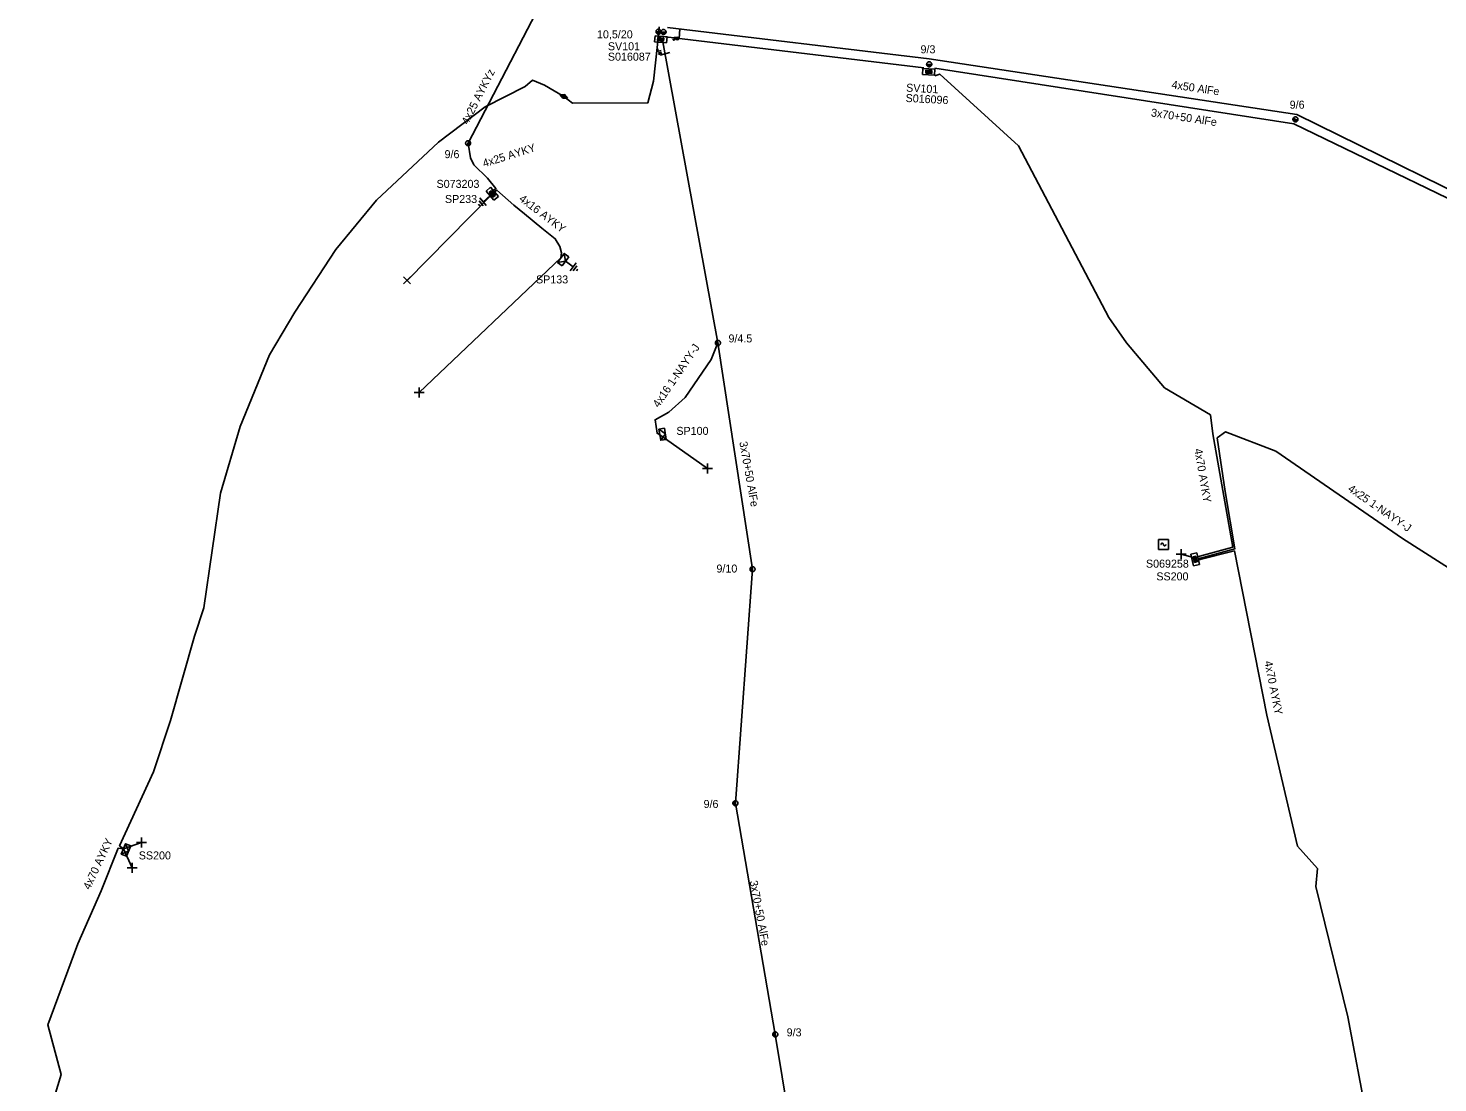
# Model space of a CAD drawing. Extents: x -717562 to -713845, y -1151196 to -1143903.
# Drawn here: x -717055.7 to -716879.6, y -1145198.5 to -1145066.7 of the extents above; entities that cross this region are included whole.
import ezdxf

# ---------------------------------------------------------------- set-up
doc = ezdxf.new("R2010")
doc.units = 0
for name, color, linetype in [('Vrstva 1', 7, 'Continuous'), ('Vrstva 12', 7, 'Continuous'), ('Vrstva 13', 7, 'Continuous'), ('Vrstva 14', 7, 'Continuous'), ('Vrstva 15', 7, 'Continuous'), ('Vrstva 18', 7, 'Continuous'), ('Vrstva 19', 7, 'Continuous'), ('Vrstva 2', 7, 'Continuous'), ('Vrstva 28', 7, 'Continuous'), ('Vrstva 29', 7, 'Continuous'), ('Vrstva 30', 7, 'Continuous'), ('Vrstva 31', 7, 'Continuous'), ('Vrstva 33', 7, 'Continuous'), ('Vrstva 34', 7, 'Continuous'), ('Vrstva 4', 7, 'Continuous'), ('Vrstva 5', 7, 'Continuous'), ('Vrstva 52', 7, 'Continuous'), ('Vrstva 53', 7, 'Continuous'), ('Vrstva 54', 7, 'Continuous'), ('Vrstva 59', 7, 'Continuous'), ('Vrstva 6', 7, 'Continuous'), ('Vrstva 8', 7, 'Continuous'), ('Vrstva 9', 7, 'Continuous')]:
    doc.layers.add(name, color=color, linetype=linetype)

# ---------------------------------------------------------------- blocks, each defined once
blk = doc.blocks.new('NN440')
at = {"layer": 'Vrstva 2'}
for points in [[(0.63, 0), (0.63, 0.06), (0.62, 0.13), (0.6, 0.19), (0.58, 0.25), (0.55, 0.31), (0.51, 0.37), (0.47, 0.42), (0.42, 0.46), (0.37, 0.51), (0.32, 0.54), (0.26, 0.57), (0.2, 0.59), (0.13, 0.61), (0.07, 0.62), (0, 0.63), (-0.06, 0.62), (-0.13, 0.61), (-0.19, 0.59), (-0.26, 0.57), (-0.31, 0.54), (-0.37, 0.51), (-0.42, 0.46), (-0.47, 0.42), (-0.51, 0.37), (-0.54, 0.31), (-0.57, 0.25), (-0.6, 0.19), (-0.62, 0.13), (-0.63, 0.06), (-0.63, 0), (-0.63, -0.07), (-0.62, -0.14), (-0.6, -0.2), (-0.57, -0.26), (-0.54, -0.32), (-0.51, -0.37), (-0.47, -0.43), (-0.42, -0.47), (-0.37, -0.51), (-0.31, -0.55), (-0.26, -0.58), (-0.19, -0.6), (-0.13, -0.62), (-0.06, -0.63), (0, -0.63), (0.07, -0.63), (0.13, -0.62), (0.2, -0.6), (0.26, -0.58), (0.32, -0.55), (0.37, -0.51), (0.42, -0.47), (0.47, -0.43), (0.51, -0.37), (0.55, -0.32), (0.58, -0.26), (0.6, -0.2), (0.62, -0.14), (0.63, -0.07), (0.63, 0)], [(-0.63, 0), (0.63, 0)], [(-0.6, -0.18), (0.57, -0.18)], [(-0.51, -0.32), (0.5, -0.32)], [(-0.37, -0.47), (0.35, -0.47)]]:
    blk.add_lwpolyline(points, dxfattribs=at)
blk = doc.blocks.new('NN450')
at = {"layer": 'Vrstva 2'}
for points in [[(0, 0), (0, 0.07), (-0.01, 0.13), (-0.03, 0.19), (-0.05, 0.25), (-0.08, 0.31), (-0.12, 0.37), (-0.16, 0.42), (-0.21, 0.46), (-0.26, 0.51), (-0.31, 0.54), (-0.37, 0.57), (-0.43, 0.59), (-0.5, 0.61), (-0.56, 0.62), (-0.63, 0.62), (-0.69, 0.62), (-0.75, 0.61), (-0.82, 0.59), (-0.88, 0.57), (-0.94, 0.54), (-0.99, 0.51), (-1.04, 0.46), (-1.09, 0.42), (-1.13, 0.37), (-1.17, 0.31), (-1.2, 0.25), (-1.22, 0.19), (-1.24, 0.13), (-1.25, 0.07), (-1.25, 0), (-1.25, -0.07), (-1.24, -0.13), (-1.22, -0.19), (-1.2, -0.25), (-1.17, -0.31), (-1.13, -0.37), (-1.09, -0.42), (-1.04, -0.46), (-0.99, -0.51), (-0.94, -0.54), (-0.88, -0.57), (-0.82, -0.59), (-0.75, -0.61), (-0.69, -0.62), (-0.62, -0.63), (-0.56, -0.62), (-0.5, -0.61), (-0.43, -0.59), (-0.37, -0.57), (-0.31, -0.54), (-0.26, -0.51), (-0.21, -0.46), (-0.16, -0.42), (-0.12, -0.37), (-0.08, -0.31), (-0.05, -0.25), (-0.03, -0.19), (-0.01, -0.13), (0, -0.07), (0, 0)], [(1.25, 0), (1.25, 0.07), (1.24, 0.13), (1.22, 0.19), (1.2, 0.25), (1.17, 0.31), (1.13, 0.37), (1.09, 0.42), (1.04, 0.46), (0.99, 0.51), (0.94, 0.54), (0.88, 0.57), (0.82, 0.59), (0.75, 0.61), (0.69, 0.62), (0.62, 0.62), (0.56, 0.62), (0.5, 0.61), (0.43, 0.59), (0.37, 0.57), (0.31, 0.54), (0.26, 0.51), (0.21, 0.46), (0.16, 0.42), (0.12, 0.37), (0.08, 0.31), (0.05, 0.25), (0.03, 0.19), (0.01, 0.13), (0, 0.07), (0, 0), (0, -0.07), (0.01, -0.13), (0.03, -0.19), (0.05, -0.25), (0.08, -0.31), (0.12, -0.37), (0.16, -0.42), (0.21, -0.46), (0.26, -0.51), (0.31, -0.54), (0.37, -0.57), (0.43, -0.59), (0.5, -0.61), (0.56, -0.62), (0.63, -0.63), (0.69, -0.62), (0.75, -0.61), (0.82, -0.59), (0.88, -0.57), (0.94, -0.54), (0.99, -0.51), (1.04, -0.46), (1.09, -0.42), (1.13, -0.37), (1.17, -0.31), (1.2, -0.25), (1.22, -0.19), (1.24, -0.13), (1.25, -0.07), (1.25, 0)], [(-1.25, 0), (1.25, 0)], [(-1.23, -0.16), (-0.02, -0.16)], [(-1.16, -0.32), (-0.09, -0.32)], [(-1.03, -0.47), (-0.22, -0.47)], [(0.02, -0.16), (1.23, -0.16)], [(0.09, -0.32), (1.16, -0.32)], [(0.22, -0.47), (1.03, -0.47)]]:
    blk.add_lwpolyline(points, dxfattribs=at)
blk = doc.blocks.new('NN840')
at = {"layer": 'Vrstva 15'}
for points in [[(0, 0.62), (0, -0.63)], [(-0.75, -0.71), (-0.75, -0.66)], [(-0.73, -0.76), (-0.75, -0.71)], [(-0.66, -0.8), (-0.73, -0.76)], [(-0.63, -0.8), (-0.66, -0.8)], [(-0.56, -0.76), (-0.63, -0.8)], [(-0.54, -0.71), (-0.56, -0.76)], [(-0.54, -0.38), (-0.54, -0.71)], [(-0.33, -0.38), (-0.33, -0.8)], [(-0.33, -0.64), (-0.13, -0.38)], [(-0.26, -0.56), (-0.09, -0.8)]]:
    blk.add_lwpolyline(points, dxfattribs=at)
blk = doc.blocks.new('NN870')
at = {"layer": 'Vrstva 4'}
for points in [[(0, -0.25), (0.5, 0), (0, 0.25), (-0.5, 0), (0, -0.25)], [(0.37, 0), (0, 0.19), (-0.36, 0), (0, -0.19), (0.37, 0)], [(0.24, 0), (0, 0.12), (-0.25, 0), (0, -0.12), (0.24, 0)], [(0.12, 0), (0, 0.06), (-0.13, 0), (0, -0.06), (0.12, 0)]]:
    blk.add_lwpolyline(points, dxfattribs=at)
blk = doc.blocks.new('NN800')
at = {"layer": 'Vrstva 1'}
for points in [[(-0.44, 0.44), (0.44, -0.44)], [(-0.44, -0.44), (0.44, 0.44)]]:
    blk.add_lwpolyline(points, dxfattribs=at)
blk = doc.blocks.new('NN620')
at = {"layer": 'Vrstva 8'}
for points in [[(0.75, 0), (-0.75, 0)], [(-0.75, 0), (-0.75, -0.75)], [(0.75, -0.75), (0.75, 0)], [(-0.75, -0.75), (0.75, -0.75)], [(0.37, -0.18), (-0.38, -0.18)], [(-0.38, -0.18), (-0.38, -0.56)], [(-0.38, -0.56), (0.37, -0.56)], [(0.32, -0.23), (-0.33, -0.23)], [(-0.33, -0.23), (-0.33, -0.51)], [(-0.33, -0.51), (0.32, -0.51)], [(0.27, -0.27), (-0.28, -0.27)], [(-0.28, -0.27), (-0.28, -0.46)], [(-0.28, -0.46), (0.27, -0.46)], [(0.23, -0.32), (-0.23, -0.32)], [(-0.23, -0.32), (-0.23, -0.42)], [(-0.23, -0.42), (0.23, -0.42)], [(-0.19, -0.37), (0.19, -0.37)], [(0.23, -0.42), (0.23, -0.32)], [(0.27, -0.46), (0.27, -0.27)], [(0.32, -0.51), (0.32, -0.23)], [(0.37, -0.56), (0.37, -0.18)]]:
    blk.add_lwpolyline(points, dxfattribs=at)
blk = doc.blocks.new('NN630')
at = {"layer": 'Vrstva 9'}
for points in [[(0, -0.7), (-0.7, 0)], [(-0.7, -0.7), (-0.7, 0), (0.7, 0), (0.7, -0.7)], [(-0.7, -0.7), (0.7, -0.7)], [(0, -0.7), (0.7, 0)]]:
    blk.add_lwpolyline(points, dxfattribs=at)
blk = doc.blocks.new('NN810')
at = {"layer": 'Vrstva 14'}
for points in [[(0, -0.64), (0, -1.89)], [(0.63, -1.89), (-0.62, -1.89)], [(0.39, -2.2), (-0.4, -2.2)], [(0, -2.52), (-0.12, -2.52)], [(0.14, -2.52), (0, -2.52)]]:
    blk.add_lwpolyline(points, dxfattribs=at)
blk = doc.blocks.new('NN740')
at = {"layer": 'Vrstva 1'}
for points in [[(0.62, 0.62), (-0.63, 0.62)], [(-0.63, 0.62), (-0.63, -0.63)], [(0, 0), (0, 0.01), (0, 0.03), (-0.01, 0.05), (-0.01, 0.06), (-0.02, 0.08), (-0.03, 0.09), (-0.04, 0.1), (-0.05, 0.11), (-0.06, 0.12), (-0.08, 0.13), (-0.09, 0.14), (-0.11, 0.14), (-0.12, 0.15), (-0.14, 0.15), (-0.15, 0.15), (-0.17, 0.15), (-0.18, 0.15), (-0.2, 0.15), (-0.21, 0.14), (-0.23, 0.13), (-0.24, 0.12), (-0.26, 0.11), (-0.27, 0.1), (-0.28, 0.09), (-0.29, 0.08), (-0.29, 0.06), (-0.3, 0.05), (-0.3, 0.03), (-0.31, 0.02), (-0.31, 0), (-0.31, 0)], [(0.62, -0.63), (0.62, 0.62)], [(-0.63, -0.63), (0.62, -0.63)], [(0, 0), (0, -0.02), (0, -0.03), (0.01, -0.05), (0.01, -0.06), (0.02, -0.08), (0.03, -0.09), (0.04, -0.1), (0.05, -0.11), (0.06, -0.12), (0.07, -0.13), (0.09, -0.14), (0.1, -0.15), (0.12, -0.15), (0.13, -0.15), (0.15, -0.15), (0.16, -0.15), (0.18, -0.15), (0.19, -0.15), (0.21, -0.14), (0.22, -0.14), (0.24, -0.13), (0.25, -0.12), (0.26, -0.11), (0.27, -0.09), (0.28, -0.08), (0.29, -0.07), (0.29, -0.05), (0.3, -0.04), (0.3, -0.02), (0.3, -0.01), (0.3, -0.01)]]:
    blk.add_lwpolyline(points, dxfattribs=at)

msp = doc.modelspace()

# ---------------------------------------------------------------- linework, layer by layer
at = {"layer": 'Vrstva 1'}
for points in [[(-716943.81, -1145071.71), (-716976.06, -1145067.84)], [(-716867.87, -1145092.44), (-716868.57, -1145091.59), (-716897.18, -1145077.53), (-716943.12, -1145070.58), (-716975.82, -1145066.66)], [(-716976.41, -1145068.44), (-716969.53, -1145106.06), (-716965.2, -1145134.33)], [(-716759.95, -1145163.6), (-716784.34, -1145142.64), (-716805.38, -1145123.94), (-716837.68, -1145108.1), (-716868.11, -1145092.94), (-716897.56, -1145078.69), (-716942.42, -1145071.73)], [(-716965.2, -1145134.33), (-716967.34, -1145163.57), (-716962.36, -1145192.45), (-716957.14, -1145224.19)]]:
    msp.add_lwpolyline(points, dxfattribs=at)
at = {"layer": 'Vrstva 5'}
for points in [[(-716976.88, -1145066.59), (-716977.09, -1145068.78), (-716977.56, -1145073.35), (-716978.27, -1145076.06), (-716987.72, -1145076.11), (-716988.8, -1145075.26), (-716991.22, -1145073.87), (-716992.7, -1145073.24), (-716993.61, -1145074.01), (-716998.63, -1145076.55), (-717004.46, -1145080.97), (-717012.18, -1145088.21), (-717017.29, -1145094.41), (-717022.38, -1145102.22), (-717025.57, -1145107.57), (-717029.25, -1145116.51), (-717031.71, -1145124.84), (-717033.78, -1145139.16), (-717034.94, -1145142.69), (-717037.92, -1145153.23), (-717040.07, -1145159.64), (-717044.31, -1145168.89), (-717043.83, -1145169.28), (-717044.48, -1145169.2), (-717046.6, -1145174.51), (-717049.53, -1145181.15), (-717053.28, -1145191.27), (-717051.62, -1145197.44), (-717055.72, -1145211.09)], [(-716942.42, -1145072.68), (-716941.8, -1145072.47), (-716931.96, -1145081.45), (-716920.66, -1145102.89), (-716918.46, -1145106.07), (-716913.71, -1145111.67), (-716907.98, -1145115.05), (-716907.67, -1145117.43), (-716905.19, -1145131.57), (-716909.3, -1145132.69), (-716909.59, -1145132.83)], [(-717000.75, -1145081.11), (-717000.45, -1145082.94), (-717000.03, -1145083.8), (-716998.34, -1145085.49), (-716997.28, -1145086.79), (-716997.6, -1145087.06)], [(-716838.19, -1145158.25), (-716844.21, -1145154.36), (-716847.99, -1145155.48), (-716849.66, -1145154.36), (-716849.94, -1145154.7), (-716849.95, -1145154.14), (-716859.5, -1145147.1), (-716868.03, -1145141.17), (-716876.74, -1145135.11), (-716884, -1145130.48), (-716899.81, -1145119.57), (-716906.11, -1145117.17), (-716907.15, -1145117.93), (-716906.15, -1145124.61), (-716904.93, -1145131.77), (-716909.53, -1145133.02)], [(-716909.51, -1145133.21), (-716909.25, -1145133.1), (-716904.98, -1145132.04), (-716900.94, -1145152.56), (-716897.11, -1145168.92), (-716894.6, -1145171.74), (-716894.8, -1145173.99), (-716890.82, -1145190.27), (-716888.46, -1145202.85), (-716888.9, -1145207.8), (-716890.34, -1145214.23), (-716896.35, -1145235.19), (-716896.58, -1145235.97), (-716896.25, -1145236.05)]]:
    msp.add_lwpolyline(points, dxfattribs=at)
at = {"layer": 'Vrstva 52'}
for points in [[(-716989.13, -1145058.75), (-717000.75, -1145081.11)], [(-716997.45, -1145087.19), (-716997.14, -1145086.96), (-716995.02, -1145088.86), (-716993.72, -1145089.92), (-716991.54, -1145091.71), (-716989.85, -1145093.04), (-716989.28, -1145094), (-716989.09, -1145094.8), (-716989.15, -1145095.44)], [(-716969.53, -1145106.06), (-716970.38, -1145108.15), (-716973.61, -1145112.89), (-716975.65, -1145114.7), (-716977.38, -1145115.67), (-716977.14, -1145117.35), (-716976.79, -1145117.53)]]:
    msp.add_lwpolyline(points, dxfattribs=at)
at = {"layer": 'Vrstva 59'}
for points in [[(-716997.93, -1145087.68), (-717008.38, -1145098.25)], [(-716989.15, -1145095.44), (-717006.88, -1145112.25)], [(-716976.79, -1145117.53), (-716970.85, -1145121.75)], [(-716910.27, -1145132.83), (-716911.63, -1145132.47)], [(-717043.83, -1145169.28), (-717041.56, -1145168.47)], [(-717043.83, -1145169.28), (-717042.74, -1145171.63)]]:
    msp.add_lwpolyline(points, dxfattribs=at)

# ---------------------------------------------------------------- block references
at = {"layer": 'Vrstva 13'}
for name, p, xscale, yscale, rotation in [('NN450', (-716976.64, -1145067.2), 0.5, 0.5, -3.2892583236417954), ('NN440', (-716943.13, -1145071.25), 0.5, 0.5, -3.2892583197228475), ('NN440', (-716897.36, -1145078.13), 0.49999999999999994, 0.5000000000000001, -26.207272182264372), ('NN440', (-717000.75, -1145081.11), 0.5, 0.5, 62.66976379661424), ('NN440', (-716969.53, -1145106.06), 0.5, 0.5, -74.84801941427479), ('NN440', (-716965.2, -1145134.33), 0.5, 0.5, -80.89259166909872), ('NN440', (-716967.34, -1145163.57), 0.5, 0.4999999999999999, -79.65982775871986), ('NN440', (-716962.36, -1145192.45), 0.5, 0.5, -77.42632503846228)]:
    msp.add_blockref(name, p, dxfattribs=dict(at, xscale=xscale, yscale=yscale, rotation=rotation))
at = {"layer": 'Vrstva 15'}
for p, rotation in [((-716997.45, -1145087.19), -49.264141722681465), ((-716989.15, -1145095.44), 53.38686395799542)]:
    msp.add_blockref('NN810', p, dxfattribs=dict(at, rotation=rotation))
at = {"layer": 'Vrstva 18'}
for p, rotation in [((-716974.34, -1145067.46), -3.291675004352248), ((-716976.13, -1145069.96), -74.84780551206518)]:
    msp.add_blockref('NN840', p, dxfattribs=dict(at, rotation=rotation))
at = {"layer": 'Vrstva 19', "rotation": -24.417949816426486}
msp.add_blockref('NN870', (-716988.8, -1145075.26), dxfattribs=at)
at = {"layer": 'Vrstva 28'}
for p, rotation in [((-716976.63, -1145067.76), -6.063000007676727), ((-716943.2, -1145072.57), 176.87786942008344), ((-716997.45, -1145087.19), -49.264141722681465), ((-716909.53, -1145133.02), -77.24575830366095)]:
    msp.add_blockref('NN620', p, dxfattribs=dict(at, rotation=rotation))
at = {"layer": 'Vrstva 31'}
for p, rotation in [((-716989.15, -1145095.44), 53.3868638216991), ((-716976.79, -1145117.53), 99.00043057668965), ((-717043.82, -1145169.28), 67.41695272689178)]:
    msp.add_blockref('NN630', p, dxfattribs=dict(at, rotation=rotation))
at = {"layer": 'Vrstva 34'}
for name, p in [('NN800', (-717008.38, -1145098.25)), ('NN740', (-716913.86, -1145131.25))]:
    msp.add_blockref(name, p, dxfattribs=at)
for p, rotation in [((-717006.88, -1145112.25), 45), ((-716970.85, -1145121.75), 45), ((-716911.63, -1145132.47), 45.00000009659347), ((-717041.56, -1145168.47), 45), ((-717042.74, -1145171.63), 45)]:
    msp.add_blockref('NN800', p, dxfattribs=dict(at, rotation=rotation))

# ---------------------------------------------------------------- texts
at = {"layer": 'Vrstva 12'}
for s, p in [('10,5/20', (-716984.64, -1145068.01)), ('9/3', (-716944.21, -1145069.88)), ('9/6', (-716898.08, -1145076.8)), ('9/6', (-717003.69, -1145082.98)), ('9/4.5', (-716968.21, -1145106)), ('9/10', (-716969.71, -1145134.75)), ('9/6', (-716971.32, -1145164.16)), ('9/3', (-716960.94, -1145192.69))]:
    msp.add_text(s, height=1, dxfattribs=at).set_placement(p)
at = {"layer": 'Vrstva 2'}
for s, rotation, p in [('4x50 AlFe', 351.435, (-716912.89, -1145074.25)), ('3x70+50 AlFe', 351.458, (-716915.46, -1145077.75)), ('3x70+50 AlFe', 280.209, (-716966.86, -1145118.45)), ('3x70+50 AlFe', 280.616, (-716965.57, -1145173.32))]:
    msp.add_text(s, height=1, rotation=rotation, dxfattribs=at).set_placement(p)
at = {"layer": 'Vrstva 29'}
for s, p in [('S016087', (-716983.28, -1145070.8)), ('S073203', (-717004.69, -1145086.69)), ('S069258', (-716916.04, -1145134.14))]:
    msp.add_text(s, height=1, dxfattribs=at).set_placement(p)
msp.add_text('S016096', height=1, rotation=356.878, dxfattribs=at).set_placement((-716946.1, -1145075.95))
at = {"layer": 'Vrstva 30'}
for s, p in [('SV101', (-716983.28, -1145069.5)), ('SP233', (-717003.64, -1145088.58)), ('SS200', (-716914.74, -1145135.73))]:
    msp.add_text(s, height=1, dxfattribs=at).set_placement(p)
msp.add_text('SV101', height=1, rotation=356.878, dxfattribs=at).set_placement((-716946.03, -1145074.66))
at = {"layer": 'Vrstva 33'}
for s, p in [('SP133', (-716992.26, -1145098.63)), ('SP100', (-716974.72, -1145117.55)), ('SS200', (-717041.9, -1145170.59))]:
    msp.add_text(s, height=1, dxfattribs=at).set_placement(p)
at = {"layer": 'Vrstva 53'}
msp.add_text('4x25 AYKYz', height=1, rotation=63.169, dxfattribs=at).set_placement((-717000.75, -1145078.86))
at = {"layer": 'Vrstva 54'}
for s, rotation, p in [('4x16 AYKY', 322.757, (-716994.47, -1145088.23)), ('4x16 1-NAYY-J', 55.728, (-716976.94, -1145114.23))]:
    msp.add_text(s, height=1, rotation=rotation, dxfattribs=at).set_placement(p)
at = {"layer": 'Vrstva 6'}
for s, rotation, p in [('4x25 AYKY', 17.429, (-716998.75, -1145084.13)), ('4x70 AYKY', 279.727, (-716910, -1145119.34)), ('4x25 1-NAYY-J', 325.392, (-716890.9, -1145124.49)), ('4x70 AYKY', 281.131, (-716901.24, -1145145.88)), ('4x70 AYKY', 64.883, (-717048.02, -1145174.45))]:
    msp.add_text(s, height=1, rotation=rotation, dxfattribs=at).set_placement(p)

doc.saveas('drawing.dxf')
